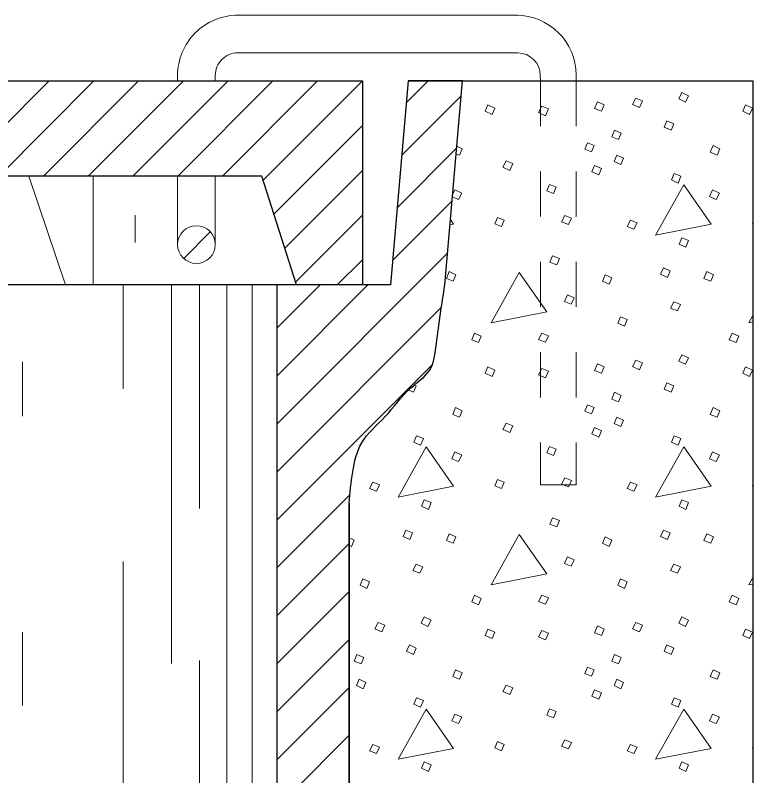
# Model space of a CAD drawing. Extents: x 1036.7 to 1070.7, y 883.9 to 905.9.
# Drawn here: x 1060.853 to 1062.484, y 902.352 to 904.034 of the extents above; entities that cross this region are included whole.
import ezdxf

# ---------------------------------------------------------------- set-up
doc = ezdxf.new("R2010")
doc.units = 0
doc.header["$LTSCALE"] = 0.062
doc.linetypes.add('SHORT_DASHED', pattern=[2.7, 1.5, -1.2])
doc.layers.add('1', color=7, linetype='Continuous', lineweight=13)

msp = doc.modelspace()

# ---------------------------------------------------------------- linework, layer by layer
at = {"layer": '1'}
for p, q in [((1061.34533, 904.03417), (1061.96442, 904.03417)), ((1061.34533, 903.95083), (1061.96442, 903.95083)), ((1061.21208, 903.90092), (1061.21208, 903.88892)), ((1061.29533, 903.90092), (1061.29533, 903.88892)), ((1062.01433, 903.90133), (1062.01442, 903.88892)), ((1062.09392, 903.902), (1062.09392, 903.88892)), ((1060.71758, 903.67833), (1060.92808, 903.88892)), ((1060.8165, 903.67833), (1061.02708, 903.88892)), ((1060.9155, 903.67833), (1061.126, 903.88892)), ((1061.01442, 903.67833), (1061.225, 903.88892)), ((1061.11333, 903.67833), (1061.32392, 903.88892)), ((1061.21233, 903.67833), (1061.42292, 903.88892)), ((1061.31125, 903.67833), (1061.52183, 903.88892)), ((1061.40133, 903.66942), (1061.62083, 903.88892)), ((1061.71758, 903.84008), (1061.76642, 903.88892)), ((1061.70758, 903.72408), (1061.83933, 903.85583)), ((1061.42517, 903.59433), (1061.62092, 903.79)), ((1061.6975, 903.60808), (1061.82925, 903.73983)), ((1061.449, 903.51925), (1061.62092, 903.69108)), ((1060.96433, 903.43767), (1060.88283, 903.67833)), ((1061.0255, 903.67833), (1061.0255, 903.43767)), ((1061.21208, 903.67833), (1061.21208, 903.52692)), ((1061.29533, 903.67833), (1061.29533, 903.52692)), ((1061.82033, 903.63675), (1061.82558, 903.648)), ((1061.68742, 903.49192), (1061.81917, 903.62375)), ((1061.118, 903.53158), (1061.118, 903.592)), ((1061.47275, 903.44417), (1061.62092, 903.59217)), ((1061.22575, 903.49608), (1061.2845, 903.55492)), ((1061.43125, 903.12975), (1061.80917, 903.50767)), ((1061.56533, 903.43767), (1061.62092, 903.49317)), ((1061.0915, 903.43767), (1061.0915, 903.20792)), ((1061.19842, 903.43767), (1061.19842, 902.60083)), ((1061.26025, 903.43767), (1061.26025, 902.94342)), ((1061.32092, 903.43767), (1061.32092, 901.55142)), ((1061.37725, 903.43767), (1061.37725, 901.57083)), ((1061.43125, 903.34175), (1061.52708, 903.43767)), ((1061.43125, 903.23575), (1061.63308, 903.43767)), ((1061.43125, 903.02375), (1061.79608, 903.38858)), ((1060.86883, 903.268), (1060.86883, 903.14783)), ((1061.43125, 902.91767), (1061.7755, 903.26192)), ((1061.43125, 902.81175), (1061.59367, 902.97408)), ((1061.43125, 902.70575), (1061.59142, 902.86592)), ((1061.0915, 902.82617), (1061.0915, 902.177)), ((1061.43125, 902.59975), (1061.59142, 902.75983)), ((1060.86883, 902.66992), (1060.86883, 902.50758)), ((1061.43125, 902.49367), (1061.59142, 902.65383)), ((1061.26025, 902.60683), (1061.26025, 901.55425)), ((1061.43125, 902.38767), (1061.59142, 902.54783)), ((1061.43125, 902.28175), (1061.59142, 902.44192))]:
    msp.add_line(p, q, dxfattribs=at)
at = {"layer": '1', "lineweight": 25}
for p, q in [((1061.84217, 903.88892), (1061.72183, 903.88892)), ((1061.72183, 903.88892), (1062.48425, 903.88892)), ((1061.80317, 903.43767), (1061.84217, 903.88892)), ((1062.48425, 903.88892), (1062.48425, 901.56133)), ((1061.43233, 903.43767), (1059.287, 903.43767)), ((1061.43125, 903.43767), (1061.43125, 901.57125)), ((1061.59142, 902.95508), (1061.59142, 901.74675)), ((1061.59142, 901.57), (1061.59142, 902.95508))]:
    msp.add_line(p, q, dxfattribs=at)
at = {"layer": '1', "linetype": 'SHORT_DASHED'}
msp.add_line((1062.01442, 903.88892), (1062.01442, 902.9955), dxfattribs=at)
at = {"layer": '1', "lineweight": 25}
for points in [[(1059.11825, 903.43767), (1059.11825, 903.88892), (1061.62092, 903.88892), (1061.62092, 903.43767)], [(1061.72183, 903.88892), (1061.68275, 903.43767), (1061.43233, 903.43767)], [(1061.47483, 903.43767), (1061.3985, 903.67833), (1059.32133, 903.67833), (1059.25583, 903.43767)]]:
    msp.add_lwpolyline(points, dxfattribs=at)
at = {"layer": '1', "linetype": 'SHORT_DASHED'}
msp.add_lwpolyline([(1062.09392, 903.88892), (1062.09392, 902.9955), (1062.01442, 902.9955)], dxfattribs=at)
at = {"layer": '1'}
for points in [[(1062.22542, 903.85092), (1062.24042, 903.84492), (1062.23342, 903.82992), (1062.21842, 903.83692)], [(1062.32742, 903.86292), (1062.34233, 903.85592), (1062.33542, 903.84192), (1062.32042, 903.84892)], [(1061.89858, 903.83592), (1061.91358, 903.82892), (1061.90758, 903.81492), (1061.89258, 903.82192)], [(1062.0175, 903.83292), (1062.0325, 903.82692), (1062.0255, 903.81192), (1062.0105, 903.81892)], [(1062.1405, 903.84292), (1062.15542, 903.83592), (1062.1495, 903.82192), (1062.1345, 903.82792)], [(1062.46833, 903.83592), (1062.48333, 903.82892), (1062.47733, 903.81492), (1062.46233, 903.82192)], [(1062.29442, 903.80092), (1062.30942, 903.79392), (1062.30342, 903.77992), (1062.28842, 903.78692)], [(1062.17842, 903.77992), (1062.19342, 903.773), (1062.18742, 903.759), (1062.17242, 903.765)], [(1062.1185, 903.752), (1062.1335, 903.746), (1062.1275, 903.732), (1062.1125, 903.738)], [(1062.39633, 903.746), (1062.41133, 903.739), (1062.40533, 903.725), (1062.39033, 903.731)], [(1062.18342, 903.725), (1062.19842, 903.718), (1062.19242, 903.704), (1062.17742, 903.711)], [(1061.93858, 903.712), (1061.95358, 903.706), (1061.94658, 903.691), (1061.93158, 903.698)], [(1062.1345, 903.702), (1062.1495, 903.695), (1062.1435, 903.681), (1062.1285, 903.688)], [(1062.31042, 903.684), (1062.32542, 903.678), (1062.31942, 903.663), (1062.30442, 903.67)], [(1062.0345, 903.66), (1062.0495, 903.654), (1062.0435, 903.64), (1062.0285, 903.646)], [(1062.33142, 903.659), (1062.26942, 903.54808), (1062.39233, 903.57208)], [(1062.39533, 903.648), (1062.41033, 903.641), (1062.40333, 903.627), (1062.38833, 903.633)], [(1061.91958, 903.58708), (1061.93458, 903.58108), (1061.92858, 903.56708), (1061.91358, 903.57308)], [(1062.0685, 903.59108), (1062.0835, 903.58508), (1062.0765, 903.57108), (1062.0615, 903.57708)], [(1062.21342, 903.58108), (1062.22842, 903.57508), (1062.22142, 903.56108), (1062.20642, 903.56708)], [(1062.32742, 903.54208), (1062.34233, 903.53608), (1062.33642, 903.52108), (1062.32142, 903.52808)], [(1062.0415, 903.50208), (1062.0565, 903.49608), (1062.0505, 903.48208), (1062.0355, 903.48808)], [(1061.81258, 903.46717), (1061.82758, 903.46017), (1061.82158, 903.44617), (1061.80658, 903.45217)], [(1061.96758, 903.46517), (1061.90558, 903.35417), (1062.0285, 903.37817)], [(1062.1575, 903.46017), (1062.17242, 903.45317), (1062.16642, 903.43917), (1062.1515, 903.44617)], [(1062.28642, 903.47517), (1062.30142, 903.46917), (1062.29542, 903.45417), (1062.28042, 903.46117)], [(1062.38233, 903.46717), (1062.39733, 903.46017), (1062.39133, 903.44617), (1062.37633, 903.45217)], [(1062.0745, 903.41617), (1062.0895, 903.40917), (1062.0825, 903.39517), (1062.0675, 903.40117)], [(1062.30942, 903.40017), (1062.32442, 903.39417), (1062.31742, 903.38017), (1062.30242, 903.38617)], [(1062.19142, 903.36717), (1062.20642, 903.36117), (1062.20042, 903.34617), (1062.18542, 903.35317)], [(1061.86858, 903.33125), (1061.88358, 903.32425), (1061.87758, 903.31025), (1061.86258, 903.31625)], [(1062.0175, 903.33125), (1062.0325, 903.32525), (1062.0255, 903.31125), (1062.0105, 903.31725)], [(1062.43833, 903.33125), (1062.45333, 903.32425), (1062.44733, 903.31025), (1062.43233, 903.31625)], [(1062.32742, 903.28325), (1062.34233, 903.27625), (1062.33542, 903.26225), (1062.32042, 903.26925)], [(1062.1405, 903.26325), (1062.15542, 903.25625), (1062.1495, 903.24225), (1062.1345, 903.24825)], [(1062.22542, 903.27125), (1062.24042, 903.26525), (1062.23342, 903.25025), (1062.21842, 903.25725)], [(1061.89858, 903.25625), (1061.91358, 903.24925), (1061.90758, 903.23525), (1061.89258, 903.24225)], [(1062.0175, 903.25325), (1062.0325, 903.24725), (1062.0255, 903.23225), (1062.0105, 903.23925)], [(1062.46833, 903.25625), (1062.48333, 903.24925), (1062.47733, 903.23525), (1062.46233, 903.24225)], [(1062.29442, 903.22125), (1062.30942, 903.21425), (1062.30342, 903.20025), (1062.28842, 903.20725)], [(1062.17842, 903.20025), (1062.19342, 903.19333), (1062.18742, 903.17933), (1062.17242, 903.18533)], [(1061.82658, 903.16633), (1061.84158, 903.15933), (1061.83558, 903.14533), (1061.82058, 903.15133)], [(1062.1185, 903.17233), (1062.1335, 903.16633), (1062.1275, 903.15233), (1062.1125, 903.15833)], [(1062.39633, 903.16633), (1062.41133, 903.15933), (1062.40533, 903.14533), (1062.39033, 903.15133)], [(1062.18342, 903.14533), (1062.19842, 903.13833), (1062.19242, 903.12433), (1062.17742, 903.13133)], [(1061.93858, 903.13233), (1061.95358, 903.12633), (1061.94658, 903.11133), (1061.93158, 903.11833)], [(1062.1345, 903.12233), (1062.1495, 903.11533), (1062.1435, 903.10133), (1062.1285, 903.10833)], [(1061.74067, 903.10433), (1061.75567, 903.09833), (1061.74967, 903.08333), (1061.73467, 903.09033)], [(1062.31042, 903.10433), (1062.32542, 903.09833), (1062.31942, 903.08333), (1062.30442, 903.09033)], [(1061.76167, 903.07933), (1061.69967, 902.96842), (1061.82258, 902.99242)], [(1062.0345, 903.08033), (1062.0495, 903.07433), (1062.0435, 903.06033), (1062.0285, 903.06633)], [(1062.33142, 903.07933), (1062.26942, 902.96842), (1062.39233, 902.99242)], [(1061.82558, 903.06833), (1061.84058, 903.06133), (1061.83358, 903.04742), (1061.81858, 903.05333)], [(1062.39533, 903.06833), (1062.41033, 903.06133), (1062.40333, 903.04742), (1062.38833, 903.05333)], [(1061.91958, 903.00742), (1061.93458, 903.00142), (1061.92858, 902.98742), (1061.91358, 902.99342)], [(1062.0685, 903.01142), (1062.0835, 903.00542), (1062.0765, 902.99142), (1062.0615, 902.99742)], [(1061.64367, 903.00142), (1061.65867, 902.99542), (1061.65167, 902.98142), (1061.63667, 902.98742)], [(1062.21342, 903.00142), (1062.22842, 902.99542), (1062.22142, 902.98142), (1062.20642, 902.98742)], [(1061.75767, 902.96242), (1061.77267, 902.95642), (1061.76667, 902.94142), (1061.75167, 902.94842)], [(1062.32742, 902.96242), (1062.34233, 902.95642), (1062.33642, 902.94142), (1062.32142, 902.94842)], [(1062.0415, 902.92242), (1062.0565, 902.91642), (1062.0505, 902.90242), (1062.0355, 902.90842)], [(1061.71667, 902.8955), (1061.73167, 902.8895), (1061.72567, 902.8745), (1061.71067, 902.8815)], [(1062.28642, 902.8955), (1062.30142, 902.8895), (1062.29542, 902.8745), (1062.28042, 902.8815)], [(1061.81258, 902.8875), (1061.82758, 902.8805), (1061.82158, 902.8665), (1061.80658, 902.8725)], [(1061.96758, 902.8855), (1061.90558, 902.7745), (1062.0285, 902.7985)], [(1062.1575, 902.8805), (1062.17242, 902.8735), (1062.16642, 902.8595), (1062.1515, 902.8665)], [(1062.38233, 902.8875), (1062.39733, 902.8805), (1062.39133, 902.8665), (1062.37633, 902.8725)], [(1062.0745, 902.8365), (1062.0895, 902.8295), (1062.0825, 902.8155), (1062.0675, 902.8215)], [(1061.73967, 902.8205), (1061.75467, 902.8145), (1061.74767, 902.8005), (1061.73267, 902.8065)], [(1062.30942, 902.8205), (1062.32442, 902.8145), (1062.31742, 902.8005), (1062.30242, 902.8065)], [(1061.62175, 902.7875), (1061.63667, 902.7815), (1061.63067, 902.7665), (1061.61575, 902.7735)], [(1062.19142, 902.7875), (1062.20642, 902.7815), (1062.20042, 902.7665), (1062.18542, 902.7735)], [(1061.86858, 902.75158), (1061.88358, 902.74458), (1061.87758, 902.73058), (1061.86258, 902.73658)], [(1062.0175, 902.75158), (1062.0325, 902.74558), (1062.0255, 902.73158), (1062.0105, 902.73758)], [(1062.43833, 902.75158), (1062.45333, 902.74458), (1062.44733, 902.73058), (1062.43233, 902.73658)], [(1061.75767, 902.70358), (1061.77267, 902.69658), (1061.76567, 902.68258), (1061.75067, 902.68958)], [(1062.32742, 902.70358), (1062.34233, 902.69658), (1062.33542, 902.68258), (1062.32042, 902.68958)], [(1061.65567, 902.69158), (1061.67067, 902.68558), (1061.66367, 902.67058), (1061.64867, 902.67758)], [(1062.22542, 902.69158), (1062.24042, 902.68558), (1062.23342, 902.67058), (1062.21842, 902.67758)], [(1061.89858, 902.67658), (1061.91358, 902.66958), (1061.90758, 902.65558), (1061.89258, 902.66258)], [(1062.0175, 902.67358), (1062.0325, 902.66758), (1062.0255, 902.65258), (1062.0105, 902.65958)], [(1062.1405, 902.68358), (1062.15542, 902.67658), (1062.1495, 902.66258), (1062.1345, 902.66858)], [(1062.46833, 902.67658), (1062.48333, 902.66958), (1062.47733, 902.65558), (1062.46233, 902.66258)], [(1061.72467, 902.64158), (1061.73967, 902.63458), (1061.73367, 902.62058), (1061.71867, 902.62758)], [(1062.29442, 902.64158), (1062.30942, 902.63458), (1062.30342, 902.62058), (1062.28842, 902.62758)], [(1061.60875, 902.62058), (1061.62375, 902.61367), (1061.61775, 902.59967), (1061.60275, 902.60567)], [(1062.17842, 902.62058), (1062.19342, 902.61367), (1062.18742, 902.59967), (1062.17242, 902.60567)], [(1061.82658, 902.58667), (1061.84158, 902.57967), (1061.83558, 902.56567), (1061.82058, 902.57167)], [(1062.1185, 902.59267), (1062.1335, 902.58667), (1062.1275, 902.57267), (1062.1125, 902.57867)], [(1062.39633, 902.58667), (1062.41133, 902.57967), (1062.40533, 902.56567), (1062.39033, 902.57167)], [(1061.61375, 902.56567), (1061.62867, 902.55867), (1061.62275, 902.54467), (1061.60775, 902.55167)], [(1061.93858, 902.55267), (1061.95358, 902.54667), (1061.94658, 902.53167), (1061.93158, 902.53867)], [(1062.18342, 902.56567), (1062.19842, 902.55867), (1062.19242, 902.54467), (1062.17742, 902.55167)], [(1062.1345, 902.54267), (1062.1495, 902.53567), (1062.1435, 902.52167), (1062.1285, 902.52867)], [(1061.74067, 902.52467), (1061.75567, 902.51867), (1061.74967, 902.50367), (1061.73467, 902.51067)], [(1062.31042, 902.52467), (1062.32542, 902.51867), (1062.31942, 902.50367), (1062.30442, 902.51067)], [(1061.76167, 902.49967), (1061.69967, 902.38875), (1061.82258, 902.41275)], [(1061.82558, 902.48867), (1061.84058, 902.48167), (1061.83358, 902.46775), (1061.81858, 902.47375)], [(1062.0345, 902.50067), (1062.0495, 902.49467), (1062.0435, 902.48067), (1062.0285, 902.48667)], [(1062.33142, 902.49967), (1062.26942, 902.38875), (1062.39233, 902.41275)], [(1062.39533, 902.48867), (1062.41033, 902.48167), (1062.40333, 902.46775), (1062.38833, 902.47375)], [(1061.64367, 902.42175), (1061.65867, 902.41575), (1061.65167, 902.40175), (1061.63667, 902.40775)], [(1061.91958, 902.42775), (1061.93458, 902.42175), (1061.92858, 902.40775), (1061.91358, 902.41375)], [(1062.0685, 902.43175), (1062.0835, 902.42575), (1062.0765, 902.41175), (1062.0615, 902.41775)], [(1062.21342, 902.42175), (1062.22842, 902.41575), (1062.22142, 902.40175), (1062.20642, 902.40775)], [(1061.75767, 902.38275), (1061.77267, 902.37675), (1061.76667, 902.36175), (1061.75167, 902.36875)], [(1062.32742, 902.38275), (1062.34233, 902.37675), (1062.33642, 902.36175), (1062.32142, 902.36875)]]:
    msp.add_lwpolyline(points, close=True, dxfattribs=at)
for points in [[(1061.82967, 903.74458), (1061.84158, 903.739), (1061.83558, 903.725), (1061.82825, 903.72792)], [(1061.82558, 903.648), (1061.84058, 903.641), (1061.83358, 903.627), (1061.82, 903.63242)], [(1061.81458, 903.5705), (1061.82258, 903.57208), (1061.81558, 903.58208)], [(1062.48425, 903.57275), (1062.48333, 903.57308), (1062.48425, 903.57525)], [(1062.48425, 903.37017), (1062.47533, 903.35417), (1062.48425, 903.35592)], [(1061.73483, 903.2165), (1061.73967, 903.21425), (1061.73367, 903.20025), (1061.7235, 903.205)], [(1062.48425, 902.99308), (1062.48333, 902.99342), (1062.48425, 902.99558)], [(1061.59142, 902.87875), (1061.60275, 902.8735), (1061.59675, 902.8595), (1061.59142, 902.862)], [(1062.48425, 902.7905), (1062.47533, 902.7745), (1062.48425, 902.77625)], [(1062.48425, 902.41342), (1062.48333, 902.41375), (1062.48425, 902.41592)]]:
    msp.add_lwpolyline(points, dxfattribs=at)
for centre, major_axis, start_param, end_param in [((1061.34534, 903.90088), (0.13327, 0), 1.5707963, 3.1415927), ((1061.96061, 903.90088), (0.13327, 0), 0.0079574, 1.5707963), ((1061.34534, 903.90088), (0.04998, 0), 1.5707963, 3.1415927), ((1061.96436, 903.90088), (0.04998, 0), 0.0079574, 1.5707963)]:
    msp.add_ellipse(centre, major_axis=major_axis, ratio=0.999895, start_param=start_param, end_param=end_param, dxfattribs=at)
msp.add_ellipse((1061.25372, 903.52693), major_axis=(0.04165, 0), ratio=0.999895, dxfattribs=at)
at = {"layer": '1', "lineweight": 25}
msp.add_spline([(1061.59142, 902.95508), (1061.5995, 903.0245), (1061.61933, 903.08867), (1061.67033, 903.14567), (1061.72817, 903.21017), (1061.76908, 903.24875), (1061.7845, 903.30758), (1061.80317, 903.43767)], degree=3, dxfattribs=at)

doc.saveas('drawing.dxf')
